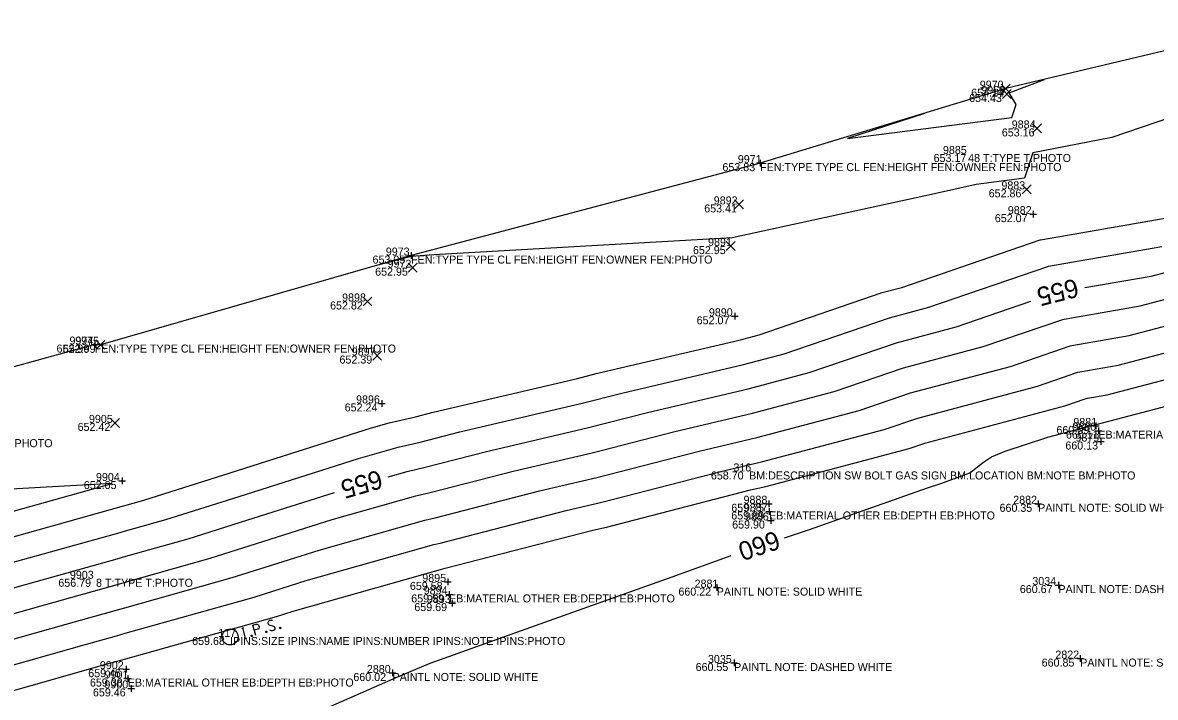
# Model space of a CAD drawing. Extents: x 2129350 to 2137777, y 657588 to 659885.
# Drawn here: x 2133578.5 to 2133748.4, y 658939.3 to 659040.5 of the extents above; entities that cross this region are included whole.
import ezdxf

# ---------------------------------------------------------------- set-up
doc = ezdxf.new("R2010")
doc.units = 0
for name, color, linetype in [('DT_X_Contour_Major', 7, 'Continuous'), ('DT_X_Contour_Minor', 7, 'Continuous'), ('DT_X_TIN_Hull', 7, 'Continuous'), ('SV_P_Mon_Cells_Set', 7, 'Continuous'), ('SV_X_Random_Point', 7, 'Continuous'), ('SV_X_Shot_Marker', 7, 'Continuous'), ('SV_X_Text_Comment', 7, 'Continuous'), ('SV_X_Text_Elevation', 7, 'Continuous'), ('SV_X_Text_Name', 7, 'Continuous')]:
    doc.layers.add(name, color=color, linetype=linetype)

msp = doc.modelspace()

# ---------------------------------------------------------------- linework, layer by layer
at = {"layer": 'DT_X_Contour_Major'}
for points in [[(2133737.86, 659000.74), (2133747.78, 659002.47), (2133756.55, 659004.77), (2133772.51, 659007.53), (2133780.84, 659009.7), (2133795.72, 659013.4), (2133804.16, 659015.32), (2133820.05, 659019.27), (2133828.45, 659021.19), (2133835.36, 659022.74)], [(2133633.35, 658972.38), (2133636.18, 658973.18), (2133638.91, 658973.81), (2133648.08, 658976.17), (2133663.2, 658979.71), (2133672.27, 658982.05), (2133687.34, 658985.58), (2133696.51, 658988), (2133709.59, 658992.48), (2133718.54, 658994.86), (2133729.74, 658998.7)], [(2133692.79, 658963.26), (2133696.54, 658964.47), (2133714.26, 658970.74), (2133716.25, 658971.39), (2133720.58, 658972.97), (2133722.67, 658974.58), (2133723.83, 658975.37), (2133725.91, 658976.23), (2133732.32, 658978.31), (2133738.91, 658980.06), (2133739.05, 658980.11), (2133739.42, 658980.21), (2133739.56, 658980.23), (2133763.54, 658986.51), (2133764.05, 658986.6), (2133787.38, 658992.68), (2133787.98, 658992.83)], [(2133529.34, 658941.93), (2133529.74, 658942.09), (2133538.11, 658944.58), (2133539.59, 658945.14), (2133544.49, 658946.51), (2133544.58, 658946.59), (2133555.16, 658949.57), (2133568.8, 658953.39), (2133578.93, 658956.25), (2133593.03, 658960.19), (2133593.67, 658960.37), (2133603.33, 658963.09), (2133612.29, 658965.93), (2133625.28, 658970.04)], [(2133591.75, 658924.14), (2133599.79, 658927.35), (2133610.86, 658932.13), (2133617.82, 658934.95), (2133634.09, 658942.09), (2133634.1, 658942.1), (2133634.22, 658942.15), (2133635.49, 658942.71), (2133639.66, 658944.47), (2133655.46, 658950.08), (2133660.34, 658951.83), (2133675.97, 658957.4), (2133684.82, 658960.59)]]:
    msp.add_lwpolyline(points, dxfattribs=at)
at = {"layer": 'DT_X_Contour_Minor'}
for points in [[(2133766.25, 659031.53), (2133741.89, 659023.24), (2133730.05, 659020.97), (2133728.78, 659017.15), (2133721.56, 659016.22), (2133714.85, 659014.73), (2133684.96, 659008.19), (2133640.21, 659005.65), (2133636.8, 659005.42), (2133636.59, 659005.34), (2133631.4, 659004)], [(2133713.79, 659026.87), (2133702.25, 659023.08), (2133726.89, 659026.25), (2133727.54, 659028.19), (2133726.48, 659029.93), (2133731.8, 659031.96)], [(2133572.8, 658962.21), (2133593.3, 658967.94), (2133593.51, 658968), (2133596.71, 658968.89), (2133609.67, 658973), (2133630.85, 658979.72), (2133633.5, 658980.47), (2133637.43, 658981.39), (2133640.08, 658982.07), (2133661.75, 658987.14), (2133664.55, 658987.86), (2133686.01, 658992.89), (2133689.01, 658993.68), (2133707.46, 659000), (2133710.39, 659000.78), (2133731.17, 659007.9), (2133731.22, 659007.91), (2133751.07, 659011.37)], [(2133575.87, 658959.23), (2133593.16, 658964.06), (2133593.59, 658964.18), (2133600.02, 658965.99), (2133610.98, 658969.46), (2133628.89, 658975.14), (2133634.84, 658976.82), (2133638.17, 658977.6), (2133644.08, 658979.12), (2133662.47, 658983.43), (2133668.41, 658984.95), (2133686.67, 658989.23), (2133692.76, 658990.84), (2133708.53, 658996.24), (2133714.47, 658997.82), (2133732.3, 659003.93), (2133732.39, 659003.95), (2133749.42, 659006.92)], [(2133568.69, 658949.51), (2133581.99, 658953.27), (2133592.89, 658956.31), (2133593.75, 658956.56), (2133606.64, 658960.18), (2133613.6, 658962.39), (2133624.97, 658965.99), (2133637.52, 658969.53), (2133639.65, 658970.03), (2133652.08, 658973.23), (2133663.93, 658976), (2133676.13, 658979.14), (2133688, 658981.92), (2133700.25, 658985.16), (2133710.65, 658988.72), (2133722.61, 658991.9), (2133734.55, 658995.99), (2133734.74, 658996.04), (2133746.14, 658998.02), (2133757.95, 659001.11)], [(2133568.57, 658945.63), (2133585.06, 658950.29), (2133592.75, 658952.44), (2133593.83, 658952.74), (2133609.96, 658957.28), (2133614.91, 658958.85), (2133623.01, 658961.41), (2133638.87, 658965.88), (2133640.39, 658966.24), (2133656.07, 658970.28), (2133664.66, 658972.29), (2133679.99, 658976.23), (2133688.66, 658978.26), (2133704, 658982.32), (2133711.72, 658984.96), (2133726.69, 658988.94), (2133735.67, 658992.02), (2133735.91, 658992.08), (2133744.49, 658993.58), (2133759.35, 658997.46)], [(2133568.45, 658941.75), (2133588.12, 658947.31), (2133592.62, 658948.56), (2133593.91, 658948.93), (2133613.27, 658954.37), (2133616.22, 658955.31), (2133621.04, 658956.84), (2133640.21, 658962.24), (2133641.14, 658962.45), (2133660.07, 658967.33), (2133665.38, 658968.57), (2133683.86, 658973.32), (2133689.33, 658974.61), (2133707.74, 658979.48), (2133712.78, 658981.2), (2133730.76, 658985.98), (2133736.8, 658988.05), (2133737.08, 658988.12), (2133742.85, 658989.13), (2133760.75, 658993.81)], [(2133568.33, 658937.87), (2133591.18, 658944.33), (2133592.48, 658944.69), (2133593.99, 658945.12), (2133616.58, 658951.47), (2133617.53, 658951.77), (2133619.08, 658952.26), (2133641.55, 658958.59), (2133641.88, 658958.67), (2133664.07, 658964.38), (2133666.11, 658964.86), (2133687.72, 658970.42), (2133689.99, 658970.95), (2133711.49, 658976.63), (2133713.84, 658977.44), (2133734.83, 658983.02), (2133737.92, 658984.08), (2133738.25, 658984.17), (2133741.21, 658984.68), (2133762.14, 658990.16)], [(2133569.74, 658965.19), (2133591.95, 658971.39), (2133576.73, 658970.53)]]:
    msp.add_lwpolyline(points, dxfattribs=at)
at = {"layer": 'DT_X_TIN_Hull'}
msp.add_lwpolyline([(2133767.48, 659040.46), (2133725.98, 659030.57), (2133689.15, 659019.41), (2133636.78, 659005.55), (2133590.19, 658992.17), (2133589.33, 658992.21), (2133537.81, 658978.03), (2133506.13, 658969.44), (2133505.33, 658968.55), (2133505.23, 658968.54), (2133504.94, 658968.45), (2133503.66, 658968.09), (2133502.82, 658967.8), (2133501.4, 658967.33), (2133499.8, 658967.11), (2133498.73, 658967.15), (2133457.98, 658956.05), (2133421.78, 658946.45), (2133378.88, 658935.07)], dxfattribs=at)
at = {"layer": 'SV_P_Mon_Cells_Set'}
for points in [[(2133613.48, 658948.6), (2133613.06, 658950.15), (2133613.57, 658950.29), (2133613.62, 658950.29), (2133613.7, 658950.28), (2133613.74, 658950.27), (2133613.78, 658950.25), (2133613.84, 658950.2), (2133613.89, 658950.15), (2133613.94, 658950.06), (2133613.98, 658949.92), (2133613.98, 658949.86), (2133613.98, 658949.78), (2133613.96, 658949.69), (2133613.93, 658949.64), (2133613.9, 658949.61), (2133613.85, 658949.57), (2133613.77, 658949.53), (2133613.26, 658949.39)], [(2133615.99, 658950.83), (2133615.96, 658950.85), (2133615.92, 658950.87), (2133615.82, 658950.88), (2133615.69, 658950.87), (2133615.61, 658950.85), (2133615.58, 658950.84), (2133615.45, 658950.76), (2133615.35, 658950.66), (2133615.3, 658950.54), (2133615.31, 658950.44), (2133615.33, 658950.36), (2133615.38, 658950.27), (2133615.48, 658950.21), (2133616.17, 658950.01), (2133616.24, 658949.97), (2133616.27, 658949.93), (2133616.31, 658949.86), (2133616.33, 658949.79), (2133616.34, 658949.71), (2133616.34, 658949.66), (2133616.34, 658949.6), (2133616.33, 658949.54), (2133616.32, 658949.5), (2133616.3, 658949.45), (2133616.27, 658949.42), (2133616.24, 658949.38), (2133616.21, 658949.36), (2133616.12, 658949.33), (2133615.97, 658949.28), (2133615.86, 658949.28), (2133615.7, 658949.33), (2133615.6, 658949.38)], [(2133611.38, 658949.69), (2133611.72, 658949.78)], [(2133611.97, 658948.19), (2133611.55, 658949.73)], [(2133611.8, 658948.14), (2133612.14, 658948.24)], [(2133612.84, 658948.65), (2133612.89, 658948.66), (2133612.93, 658948.65), (2133612.97, 658948.61), (2133612.99, 658948.55), (2133612.97, 658948.49), (2133612.95, 658948.46), (2133612.89, 658948.44), (2133612.86, 658948.46), (2133612.81, 658948.5), (2133612.79, 658948.56), (2133612.81, 658948.62), (2133612.84, 658948.65)], [(2133615.01, 658949.24), (2133615.06, 658949.26), (2133615.1, 658949.24), (2133615.14, 658949.2), (2133615.16, 658949.14), (2133615.14, 658949.08), (2133615.12, 658949.05), (2133615.06, 658949.04), (2133615.02, 658949.05), (2133614.98, 658949.09), (2133614.96, 658949.15), (2133614.98, 658949.21), (2133615.01, 658949.24)], [(2133617.11, 658949.82), (2133617.16, 658949.84), (2133617.2, 658949.82), (2133617.25, 658949.78), (2133617.26, 658949.72), (2133617.25, 658949.66), (2133617.22, 658949.63), (2133617.17, 658949.61), (2133617.13, 658949.63), (2133617.08, 658949.67), (2133617.07, 658949.73), (2133617.09, 658949.79), (2133617.11, 658949.82)]]:
    msp.add_lwpolyline(points, dxfattribs=at)
msp.add_circle((2133609.64, 658948.38), 1.2, dxfattribs=at)
at = {"layer": 'SV_X_Random_Point'}
for p, q in [((2133725.31, 659029.9), (2133726.64, 659031.23)), ((2133725.31, 659031.23), (2133726.64, 659029.9)), ((2133725.49, 659029.1), (2133726.82, 659030.43)), ((2133725.49, 659030.43), (2133726.82, 659029.1)), ((2133730, 659023.94), (2133731.33, 659025.28)), ((2133730, 659025.28), (2133731.33, 659023.94)), ((2133728.46, 659014.81), (2133729.8, 659016.15)), ((2133728.46, 659016.15), (2133729.8, 659014.81)), ((2133685.32, 659012.56), (2133686.66, 659013.89)), ((2133685.32, 659013.89), (2133686.66, 659012.56)), ((2133684.04, 659006.31), (2133685.38, 659007.64)), ((2133684.04, 659007.64), (2133685.38, 659006.31)), ((2133636.37, 659003.07), (2133637.7, 659004.41)), ((2133636.37, 659004.41), (2133637.7, 659003.07)), ((2133629.59, 658998.01), (2133630.92, 658999.34)), ((2133629.59, 658999.34), (2133630.92, 658998.01)), ((2133589.53, 658991.5), (2133590.86, 658992.83)), ((2133589.53, 658992.83), (2133590.86, 658991.5)), ((2133631.04, 658989.89), (2133632.37, 658991.23)), ((2133631.04, 658991.23), (2133632.37, 658989.89)), ((2133591.72, 658979.8), (2133593.06, 658981.13)), ((2133591.72, 658981.13), (2133593.06, 658979.8))]:
    msp.add_line(p, q, dxfattribs=at)
at = {"layer": 'SV_X_Shot_Marker'}
for p, q in [((2133689.15, 659019.91), (2133689.15, 659018.91)), ((2133688.65, 659019.41), (2133689.65, 659019.41)), ((2133689.15, 659019.41), (2133689.15, 659019.41)), ((2133729.58, 659011.76), (2133730.58, 659011.76)), ((2133730.08, 659012.26), (2133730.08, 659011.26)), ((2133730.08, 659011.76), (2133730.08, 659011.76)), ((2133636.79, 659006.05), (2133636.79, 659005.05)), ((2133636.29, 659005.55), (2133637.29, 659005.55)), ((2133636.79, 659005.55), (2133636.79, 659005.55)), ((2133684.87, 658996.45), (2133685.87, 658996.45)), ((2133685.37, 658996.95), (2133685.37, 658995.95)), ((2133685.37, 658996.45), (2133685.37, 658996.45)), ((2133589.33, 658992.71), (2133589.33, 658991.71)), ((2133588.83, 658992.21), (2133589.83, 658992.21)), ((2133589.33, 658992.21), (2133589.33, 658992.21)), ((2133631.92, 658983.39), (2133632.92, 658983.39)), ((2133632.42, 658983.89), (2133632.42, 658982.89)), ((2133632.42, 658983.39), (2133632.42, 658983.39)), ((2133739.48, 658980.51), (2133739.48, 658979.51)), ((2133738.98, 658980.01), (2133739.98, 658980.01)), ((2133739.38, 658979.3), (2133740.38, 658979.3)), ((2133739.48, 658980.01), (2133739.48, 658980.01)), ((2133739.88, 658979.8), (2133739.88, 658978.8)), ((2133739.88, 658979.3), (2133739.88, 658979.3)), ((2133739.73, 658977.68), (2133740.73, 658977.68)), ((2133740.23, 658978.18), (2133740.23, 658977.18)), ((2133740.23, 658977.68), (2133740.23, 658977.68)), ((2133593.44, 658972.26), (2133593.44, 658971.26)), ((2133592.94, 658971.76), (2133593.94, 658971.76)), ((2133593.44, 658971.76), (2133593.44, 658971.76)), ((2133690.46, 658968.85), (2133690.46, 658967.85)), ((2133730.85, 658968.84), (2133730.85, 658967.84)), ((2133689.96, 658968.35), (2133690.96, 658968.35)), ((2133689.99, 658967.19), (2133690.99, 658967.19)), ((2133690.46, 658968.35), (2133690.46, 658968.35)), ((2133690.49, 658967.69), (2133690.49, 658966.69)), ((2133690.49, 658967.19), (2133690.49, 658967.19)), ((2133730.35, 658968.34), (2133731.35, 658968.34)), ((2133730.85, 658968.34), (2133730.85, 658968.34)), ((2133690.23, 658965.83), (2133691.23, 658965.83)), ((2133690.73, 658966.33), (2133690.73, 658965.33)), ((2133690.73, 658965.83), (2133690.73, 658965.83)), ((2133642.28, 658957.13), (2133642.28, 658956.13)), ((2133641.78, 658956.63), (2133642.78, 658956.63)), ((2133642.28, 658956.63), (2133642.28, 658956.63)), ((2133642.48, 658955.26), (2133642.48, 658954.26)), ((2133682.13, 658955.78), (2133683.13, 658955.78)), ((2133682.63, 658956.28), (2133682.63, 658955.28)), ((2133682.63, 658955.78), (2133682.63, 658955.78)), ((2133733.39, 658956.16), (2133734.39, 658956.16)), ((2133733.89, 658956.66), (2133733.89, 658955.66)), ((2133733.89, 658956.16), (2133733.89, 658956.16)), ((2133641.98, 658954.76), (2133642.98, 658954.76)), ((2133642.47, 658953.46), (2133643.47, 658953.46)), ((2133642.48, 658954.76), (2133642.48, 658954.76)), ((2133642.97, 658953.96), (2133642.97, 658952.96)), ((2133642.97, 658953.46), (2133642.97, 658953.46)), ((2133685.24, 658944.98), (2133685.24, 658943.98)), ((2133736.66, 658945.14), (2133737.66, 658945.14)), ((2133737.16, 658945.64), (2133737.16, 658944.64)), ((2133737.16, 658945.14), (2133737.16, 658945.14)), ((2133593.53, 658943.55), (2133594.53, 658943.55)), ((2133594.03, 658944.05), (2133594.03, 658943.05)), ((2133594.03, 658943.55), (2133594.03, 658943.55)), ((2133634.01, 658943.48), (2133634.01, 658942.48)), ((2133684.74, 658944.48), (2133685.74, 658944.48)), ((2133685.24, 658944.48), (2133685.24, 658944.48)), ((2133593.8, 658942.15), (2133594.8, 658942.15)), ((2133594.3, 658942.65), (2133594.3, 658941.65)), ((2133594.3, 658942.15), (2133594.3, 658942.15)), ((2133633.51, 658942.98), (2133634.51, 658942.98)), ((2133634.01, 658942.98), (2133634.01, 658942.98)), ((2133594.32, 658940.67), (2133595.32, 658940.67)), ((2133594.82, 658941.17), (2133594.82, 658940.17)), ((2133594.82, 658940.67), (2133594.82, 658940.67))]:
    msp.add_line(p, q, dxfattribs=at)

# ---------------------------------------------------------------- texts
at = {"layer": 'DT_X_Contour_Major'}
for s, rotation, p in [('655', 194.1462, (2133736.49, 659002.16)), ('655', 196.117, (2133632, 658973.47)), ('660', 198.5046, (2133691.53, 658964.36))]:
    msp.add_text(s, height=2.8, rotation=rotation, dxfattribs=at).set_placement(p)
at = {"layer": 'SV_X_Text_Comment'}
for s, p in [('48 T:TYPE T:PHOTO', (2133720.35, 659019.58)), ('FEN:TYPE TYPE CL FEN:HEIGHT FEN:OWNER FEN:PHOTO', (2133689.15, 659018.21)), ('FEN:TYPE TYPE CL FEN:HEIGHT FEN:OWNER FEN:PHOTO', (2133636.79, 659004.35)), ('FEN:TYPE TYPE CL FEN:HEIGHT FEN:OWNER FEN:PHOTO', (2133589.33, 658991.01)), ('EB:MATERIAL OTHER EB:DEPTH EB:PHOTO', (2133739.88, 658978.11)), ('FEN:TYPE TYPE CL FEN:HEIGHT FEN:OWNER FEN:PHOTO', (2133537.81, 658976.83)), ('BM:DESCRIPTION SW BOLT GAS SIGN BM:LOCATION BM:NOTE BM:PHOTO', (2133687.49, 658971.99)), ('EB:MATERIAL OTHER EB:DEPTH EB:PHOTO', (2133690.49, 658965.99)), ('PAINTL NOTE: SOLID WHITE', (2133730.85, 658967.14)), ('8 T:TYPE T:PHOTO', (2133589.53, 658955.9)), ('PAINTL NOTE: SOLID WHITE', (2133682.63, 658954.58)), ('PAINTL NOTE: DASHED WHITE', (2133733.89, 658954.96)), ('EB:MATERIAL OTHER EB:DEPTH EB:PHOTO', (2133642.48, 658953.56)), ('IPINS:SIZE IPINS:NAME IPINS:NUMBER IPINS:NOTE IPINS:PHOTO', (2133609.64, 658947.18)), ('PAINTL NOTE: SOLID WHITE', (2133737.16, 658943.94)), ('PAINTL NOTE: DASHED WHITE', (2133685.24, 658943.28)), ('EB:MATERIAL OTHER EB:DEPTH EB:PHOTO', (2133594.3, 658940.95)), ('PAINTL NOTE: SOLID WHITE', (2133634.01, 658941.78))]:
    msp.add_text(s, height=1.2, dxfattribs=at).set_placement(p)
at = {"layer": 'SV_X_Text_Elevation'}
for s, p in [('654.43', (2133720.5, 659028.57)), ('654.14', (2133720.81, 659029.37)), ('653.16', (2133725.4, 659023.41)), ('653.17', (2133715.17, 659019.58)), ('653.83', (2133683.49, 659018.21)), ('652.86', (2133723.43, 659014.28)), ('653.41', (2133680.76, 659012.02)), ('652.07', (2133724.35, 659010.56)), ('652.95', (2133679.07, 659005.77)), ('653.05', (2133631.01, 659004.35)), ('652.95', (2133631.4, 659002.54)), ('652.82', (2133624.64, 658997.47)), ('652.07', (2133679.63, 658995.25)), ('652.96', (2133583.61, 658991.01)), ('652.99', (2133584.55, 658990.97)), ('652.39', (2133626.05, 658989.36)), ('652.24', (2133626.83, 658982.19)), ('652.42', (2133586.77, 658979.27)), ('660.09', (2133733.59, 658978.81)), ('660.11', (2133735.02, 658978.11)), ('660.13', (2133734.93, 658976.48)), ('658.70', (2133681.76, 658971.99)), ('652.05', (2133587.7, 658970.56)), ('659.75', (2133684.82, 658967.15)), ('659.89', (2133684.82, 658965.99)), ('660.35', (2133725.06, 658967.14)), ('659.90', (2133684.95, 658964.63)), ('656.79', (2133583.88, 658955.9)), ('659.58', (2133636.61, 658955.43)), ('660.22', (2133676.89, 658954.58)), ('660.67', (2133728.1, 658954.96)), ('659.59', (2133636.81, 658953.56)), ('659.69', (2133637.28, 658952.26)), ('659.68', (2133603.95, 658947.18)), ('660.85', (2133731.38, 658943.94)), ('659.45', (2133588.36, 658942.35)), ('660.55', (2133679.47, 658943.28)), ('659.38', (2133588.62, 658940.95)), ('660.02', (2133628.13, 658941.78)), ('659.46', (2133589.07, 658939.47))]:
    msp.add_text(s, height=1.2, dxfattribs=at).set_placement(p)
at = {"layer": 'SV_X_Text_Name'}
for s, p in [('9970', (2133722.09, 659030.57)), ('9969', (2133722.32, 659029.77)), ('9884', (2133726.89, 659024.61)), ('9885', (2133716.57, 659020.78)), ('9971', (2133685.8, 659019.41)), ('9883', (2133725.34, 659015.48)), ('9892', (2133682.19, 659013.22)), ('9882', (2133726.3, 659011.76)), ('9891', (2133681.34, 659006.97)), ('9973', (2133633, 659005.55)), ('9972', (2133633.26, 659003.74)), ('9898', (2133626.44, 658998.67)), ('9890', (2133681.46, 658996.45)), ('9974', (2133585.55, 658992.21)), ('9975', (2133586.41, 658992.17)), ('9897', (2133627.89, 658990.56)), ('9896', (2133628.54, 658983.39)), ('9905', (2133588.47, 658980.47)), ('9880', (2133735.99, 658979.3)), ('9881', (2133736.13, 658980.01)), ('9879', (2133736.45, 658977.68)), ('316', (2133685.14, 658973.19)), ('9904', (2133589.52, 658971.76)), ('9888', (2133686.66, 658968.35)), ('2882', (2133727.11, 658968.34)), ('9887', (2133686.7, 658967.19)), ('9886', (2133686.87, 658965.83)), ('9903', (2133585.61, 658957.1)), ('9895', (2133638.47, 658956.63)), ('2881', (2133679.32, 658955.78)), ('3034', (2133729.98, 658956.16)), ('9894', (2133638.68, 658954.76)), ('9893', (2133639.16, 658953.46)), ('117', (2133607.86, 658948.38)), ('3035', (2133681.32, 658944.48)), ('2822', (2133733.43, 658945.14)), ('9902', (2133590.11, 658943.55)), ('9901', (2133590.82, 658942.15)), ('2880', (2133630.16, 658942.98)), ('9900', (2133590.79, 658940.67))]:
    msp.add_text(s, height=1.2, dxfattribs=at).set_placement(p)

doc.saveas('drawing.dxf')
